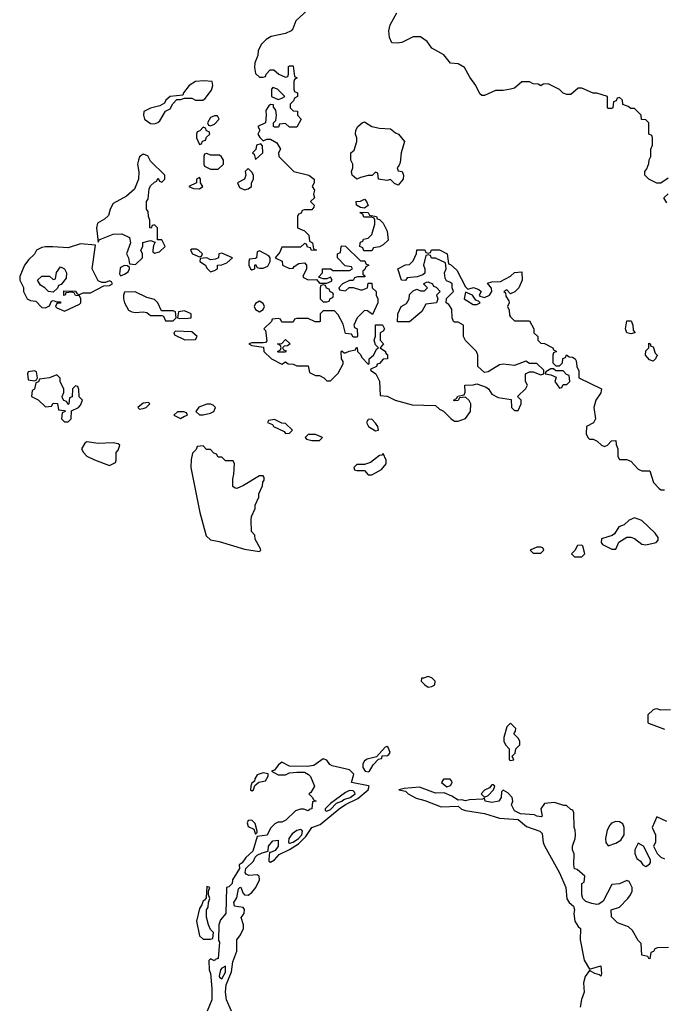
# Model space of a CAD drawing. Header units: inches. Extents: x 2601682 to 2755810, y 449311 to 584050.
# Tile 400 of 505: x 2721112 to 2724549, y 521266 to 526520. Entities that reach past the tile are written whole.
import ezdxf

# ---------------------------------------------------------------- set-up
doc = ezdxf.new("R2010")
doc.units = ezdxf.units.IN
doc.header["$MEASUREMENT"] = 0
doc.layers.add('C7522', color=7, linetype='Continuous')

msp = doc.modelspace()

# ---------------------------------------------------------------- linework, layer by layer
at = {"layer": 'C7522', "color": 2, "elevation": 2}
for points in [[(2722647.7, 526572.3), (2722584.9, 526515.1), (2722568.1, 526471.9), (2722558.8, 526461.2), (2722530, 526446), (2722452, 526430), (2722425.5, 526414.5), (2722401, 526390), (2722384.4, 526355.6), (2722382, 526330), (2722366.4, 526290), (2722364.9, 526264.9), (2722370, 526234), (2722390, 526214), (2722410, 526214), (2722422, 526218), (2722426, 526230), (2722447.3, 526252.7), (2722467.3, 526252.7), (2722494, 526230), (2722530, 526214), (2722542, 526218), (2722546, 526230), (2722546, 526270), (2722550, 526274), (2722570, 526274), (2722578, 526218), (2722592, 526210), (2722578, 526202), (2722574, 526190), (2722574, 526150), (2722578, 526138), (2722594, 526130), (2722594, 526110), (2722578, 526102), (2722572.7, 526087.3), (2722554, 526070), (2722554, 526050), (2722570, 526034), (2722592.7, 526032.7), (2722594, 526010), (2722612, 525990), (2722590, 525946), (2722550, 525946), (2722530, 525966), (2722498, 525962), (2722492.7, 525947.3), (2722470, 525946), (2722466, 525950), (2722466, 525970), (2722478, 525982), (2722482, 526010), (2722478, 526038), (2722466, 526054), (2722466, 526066), (2722450, 526068), (2722439.6, 526060.4), (2722424.5, 526035.5), (2722426.8, 526010), (2722422, 525970), (2722382, 525950), (2722392, 525930), (2722382, 525910), (2722391.6, 525891.6), (2722410, 525874), (2722430, 525882), (2722450, 525882), (2722483.6, 525863.6), (2722502, 525830), (2722492, 525810), (2722494, 525790), (2722574, 525710), (2722654, 525690), (2722682, 525670), (2722682, 525650), (2722671.3, 525630), (2722684.7, 525610), (2722678, 525590), (2722684.7, 525570), (2722662, 525550), (2722682, 525530), (2722679.6, 525520.4), (2722670, 525506), (2722630, 525506), (2722618, 525502), (2722612, 525488), (2722598, 525482), (2722594, 525470), (2722594, 525410), (2722630, 525394), (2722654, 525370), (2722658, 525338), (2722674, 525330), (2722678, 525298), (2722694, 525290), (2722668.4, 525288.4), (2722662, 525302), (2722647.3, 525307.3), (2722642, 525322), (2722630, 525326), (2722610, 525306), (2722510, 525306), (2722499.8, 525280.2), (2722474, 525250), (2722511.1, 525231.1), (2722514, 525210), (2722550, 525192), (2722570, 525194), (2722576.4, 525203.6), (2722600.4, 525219.6), (2722630, 525222), (2722642, 525210), (2722642, 525190), (2722622, 525150), (2722624.7, 525144.7), (2722650, 525132), (2722694, 525134), (2722710, 525114), (2722750, 525114), (2722775.3, 525124.7), (2722778, 525130), (2722770, 525146), (2722750, 525138), (2722730, 525138), (2722706, 525146), (2722726, 525170), (2722726, 525190), (2722771.3, 525191.3), (2722782, 525182), (2722870, 525182), (2722886, 525190), (2722882, 525202), (2722847.3, 525207.3), (2722806, 525250), (2722806, 525270), (2722822, 525278), (2722826, 525310), (2722830, 525314), (2722850, 525312), (2722930, 525234), (2722952.7, 525232.7), (2722958, 525218), (2722974, 525210), (2722958, 525202), (2722952.7, 525187.3), (2722942, 525178), (2722942, 525162), (2722952.7, 525152.7), (2722952.7, 525147.3), (2722912.7, 525147.3), (2722898, 525142), (2722890, 525128), (2722870, 525128), (2722834, 525110), (2722814, 525090), (2722818, 525078), (2722850, 525074), (2722868, 525092), (2722890, 525092), (2722930, 525078), (2722940.4, 525079.6), (2722966, 525090), (2722970, 525114), (2722990, 525114), (2722992, 525090), (2723012, 525070), (2723012, 525050), (2723022, 525030), (2723022, 525010), (2722992.7, 524947.3), (2722967.3, 524967.3), (2722950, 524968), (2722912, 524930), (2722894, 524890), (2722898, 524878), (2722912, 524870), (2722914, 524830), (2722910, 524826), (2722890, 524826), (2722882, 524842), (2722850, 524846), (2722836.4, 524896.4), (2722810, 524946), (2722790, 524966), (2722730, 524966), (2722714, 524950), (2722714, 524910), (2722710, 524908), (2722688.4, 524908.4), (2722650, 524926), (2722590, 524926), (2722578, 524922), (2722570, 524906), (2722510, 524906), (2722502, 524922), (2722490, 524926), (2722458, 524922), (2722454, 524910), (2722414, 524870), (2722422, 524862), (2722430, 524806), (2722422, 524798), (2722410, 524795.3), (2722350, 524795.3), (2722334, 524790), (2722350, 524782), (2722412.7, 524772.7), (2722414, 524750), (2722454, 524710), (2722510, 524682), (2722530, 524694), (2722543.6, 524683.6), (2722570, 524682), (2722590, 524674), (2722650, 524674), (2722658, 524638), (2722690, 524622), (2722710, 524622), (2722734, 524610), (2722750, 524594), (2722770, 524594), (2722810, 524634), (2722836.4, 524683.6), (2722836.4, 524696.4), (2722828, 524710), (2722826, 524750), (2722830, 524754), (2722842, 524742), (2722850, 524742), (2722868.4, 524751.6), (2722902, 524758), (2722906, 524770), (2722911.6, 524771.6), (2722914, 524750), (2722930, 524734), (2722936.9, 524716.9), (2722970, 524682), (2722975.3, 524684.7), (2722975.3, 524710), (2722998, 524730), (2723016.4, 524763.6), (2723026, 524770), (2723010, 524786), (2723002, 524810), (2723008.9, 524831.1), (2723008.7, 524891.3), (2723047.3, 524892.7), (2723058, 524870), (2723050, 524858), (2723034, 524850), (2723034, 524810), (2723051.3, 524790), (2723034, 524770), (2723062, 524750), (2723062, 524742), (2723074, 524730), (2723074, 524710), (2723050, 524708.7), (2723030, 524686), (2723018, 524682), (2723014, 524670), (2722984.7, 524655.3), (2722982, 524650), (2723011.1, 524631.1), (2723030.7, 524590.7), (2723034, 524514), (2723071.1, 524511.1), (2723114, 524490), (2723205.4, 524465.4), (2723330, 524462), (2723350, 524442), (2723371.3, 524431.3), (2723412, 524390), (2723430, 524378), (2723450, 524378), (2723490, 524392), (2723515.3, 524430), (2723518, 524470), (2723508.4, 524488.4), (2723490, 524506), (2723458, 524502), (2723450, 524488), (2723430, 524486), (2723426, 524490), (2723442, 524498), (2723448.4, 524511.6), (2723482, 524518), (2723487.3, 524532.7), (2723486, 524570), (2723530, 524572), (2723550, 524578), (2723599.8, 524559.8), (2723612, 524550), (2723630, 524522), (2723663.6, 524503.6), (2723732.7, 524492.7), (2723734, 524450), (2723750, 524434), (2723770, 524434), (2723786, 524470), (2723786, 524490), (2723766, 524510), (2723810, 524552), (2723819, 524570), (2723809, 524590), (2723808.7, 524630), (2723830, 524641), (2723850, 524641), (2723890, 524624.7), (2723906, 524630), (2723906, 524650), (2723870, 524686), (2723830, 524686), (2723810, 524698), (2723750, 524675.3), (2723690, 524682), (2723670, 524678), (2723610, 524642), (2723590, 524638), (2723555.3, 524670), (2723555.3, 524730), (2723548, 524750), (2723490, 524808), (2723478, 524830), (2723478, 524890), (2723450, 524906), (2723430, 524906), (2723426, 524910), (2723418, 524930), (2723416.4, 524976.4), (2723400.4, 525000.4), (2723386, 525010), (2723387.3, 525032.7), (2723426, 525070), (2723418, 525090), (2723418, 525110), (2723410, 525118), (2723387.3, 525127.3), (2723380.4, 525140.4), (2723378, 525170), (2723386, 525190), (2723382, 525222), (2723330, 525248), (2723308.4, 525248.4), (2723302, 525262), (2723290, 525266), (2723278, 525262), (2723264.7, 525210), (2723272, 525190), (2723272, 525168), (2723262, 525158), (2723231.6, 525148.4), (2723178, 525142), (2723170, 525128.7), (2723148, 525130), (2723128, 525190), (2723168.4, 525211.6), (2723190, 525214), (2723210, 525234), (2723227.3, 525272.7), (2723230, 525292), (2723271.6, 525291.6), (2723278, 525278), (2723290, 525274), (2723302, 525278), (2723308.4, 525291.6), (2723350, 525292), (2723392, 525270), (2723398, 525218), (2723410, 525214), (2723443.6, 525183.6), (2723490, 525094), (2723502, 525082), (2723532, 525092), (2723559.8, 525079.8), (2723572, 525070), (2723562, 525050), (2723564.7, 525044.7), (2723590, 525038), (2723618, 525050), (2723628.7, 525070), (2723628, 525088), (2723606, 525114), (2723630, 525122), (2723676.4, 525123.6), (2723730, 525152), (2723750, 525172), (2723790, 525174), (2723792, 525130), (2723774, 525090), (2723752.7, 525067.3), (2723730, 525058), (2723710, 525078), (2723694, 525070), (2723702, 525062), (2723704.7, 525044.7), (2723719.6, 525019.6), (2723722, 525010), (2723714, 524990), (2723722, 524970), (2723723.6, 524943.6), (2723730, 524934), (2723750, 524914), (2723830, 524914), (2723854, 524870), (2723854, 524850), (2723874, 524830), (2723874, 524810), (2723890, 524794), (2723910, 524792), (2723954, 524770), (2723958, 524758), (2723974, 524750), (2723958, 524742), (2723954, 524730), (2723954, 524690), (2723970, 524674), (2723990, 524674), (2724006, 524690), (2724007.3, 524712.7), (2724022, 524718), (2724028.4, 524731.6), (2724042, 524722), (2724059.6, 524719.6), (2724074, 524710), (2724079.6, 524699.6), (2724082, 524670), (2724092.7, 524647.3), (2724094, 524610), (2724214, 524550), (2724211.6, 524528.4), (2724184.7, 524490), (2724174, 524450), (2724182, 524390), (2724171.1, 524368.9), (2724134, 524350), (2724132, 524310), (2724142, 524290), (2724150, 524282), (2724170, 524282), (2724191.6, 524271.6), (2724214, 524250), (2724230, 524242), (2724246, 524250), (2724267.3, 524272.7), (2724290, 524274), (2724292.7, 524252.7), (2724302, 524230), (2724302, 524190), (2724310, 524174), (2724347.3, 524172.7), (2724370, 524164.7), (2724410, 524122), (2724430, 524112), (2724472.7, 524112.7), (2724492, 524050), (2724519.6, 524019.6), (2724530, 524012), (2724550, 524012)], [(2724570, 525674), (2724530, 525648.7), (2724510, 525648), (2724466, 525670), (2724446, 525690), (2724446, 525710), (2724456.4, 525723.6), (2724467.3, 525752.7), (2724468.4, 525771.6), (2724478, 525790), (2724478, 525830), (2724486, 525850), (2724486, 525890), (2724482, 525902), (2724466, 525910), (2724466, 525970), (2724450, 525986), (2724427.3, 525987.3), (2724426, 526010), (2724390, 526046), (2724370, 526046), (2724356.4, 526056.4), (2724327.3, 526067.3), (2724326, 526090), (2724310, 526106), (2724298, 526102), (2724292.7, 526087.3), (2724278, 526082), (2724274, 526050), (2724270, 526046), (2724250, 526046), (2724246, 526050), (2724246, 526110), (2724190, 526128), (2724170, 526128), (2724110, 526155.3), (2724090, 526155.3), (2724050, 526122), (2724030, 526122), (2724009.1, 526129.1), (2723990, 526148), (2723930, 526178), (2723903.6, 526176.4), (2723890, 526168), (2723876.4, 526176.4), (2723850, 526178), (2723830, 526188), (2723810, 526188.7), (2723790, 526188), (2723750, 526155.3), (2723730, 526148.7), (2723690, 526142), (2723650, 526142), (2723590, 526115.3), (2723576.4, 526116.4), (2723564.7, 526124.7), (2723544, 526170), (2723512.9, 526212.9), (2723484.7, 526264.7), (2723450, 526284), (2723409.1, 526289.1), (2723372.9, 526332.9), (2723309.2, 526369.2), (2723284.7, 526404.7), (2723250, 526428.7), (2723210, 526428), (2723150, 526399), (2723125.4, 526394.6), (2723096.4, 526396.4), (2723084.7, 526424.7), (2723080.2, 526460.2), (2723086.8, 526493.2), (2723123.3, 526556.7)], [(2724563.1, 525543.1), (2724546, 525570), (2724569.1, 525590.9)], [(2724582, 522838), (2724530, 522835.3), (2724510, 522842), (2724499.6, 522840.4), (2724490, 522838), (2724462, 522810), (2724462, 522770), (2724465.4, 522765.4), (2724550, 522734)], [(2722242, 521230), (2722214.3, 521290), (2722209.8, 521330), (2722213.3, 521370), (2722240.7, 521439.3), (2722247.7, 521492.3), (2722269.1, 521550), (2722269.4, 521610), (2722290, 521636.3), (2722304.7, 521670), (2722304.7, 521690), (2722292.7, 521730), (2722309.3, 521750), (2722311.5, 521771.5), (2722302.7, 521782.7), (2722258, 521790), (2722254, 521810), (2722270, 521834), (2722278, 521882), (2722286, 521890), (2722290.5, 521890.5), (2722301.4, 521861.4), (2722310.7, 521850.7), (2722330, 521847.7), (2722350, 521863), (2722371.5, 521888.5), (2722390.9, 521930), (2722389.6, 521949.6), (2722377.6, 521957.6), (2722333.6, 521953.6), (2722320.2, 521960.2), (2722314, 521970), (2722318, 521990), (2722359, 522030), (2722368.4, 522051.6), (2722379, 522061), (2722405.2, 522074.8), (2722436.4, 522083.6), (2722439, 522110), (2722462, 522138), (2722490, 522142), (2722490.3, 522109.7), (2722473.4, 522086.6), (2722450, 522075.3), (2722443.6, 522076.4), (2722439.8, 522039.8), (2722441, 522030), (2722450, 522024.9), (2722470, 522037.1), (2722494.9, 522065.1), (2722550, 522091.9), (2722597.8, 522122.2), (2722638.2, 522161.8), (2722669.8, 522210.2), (2722714.2, 522225.8), (2722814.7, 522310), (2722850, 522332.9), (2722915.2, 522364.8), (2722969.4, 522410), (2722975.3, 522430), (2722972.3, 522432.3), (2722882, 522450), (2722893.6, 522493.6), (2722870, 522518), (2722778.6, 522538.6), (2722766.3, 522546.3), (2722750, 522568.7), (2722730, 522576), (2722679.8, 522540.2), (2722644.5, 522535.5), (2722550, 522536), (2722510, 522558), (2722490, 522542), (2722470, 522515.3), (2722454, 522510), (2722490, 522491.3), (2722530, 522491.3), (2722550, 522502), (2722590, 522504.7), (2722630, 522504.7), (2722652, 522492), (2722662, 522482), (2722684.7, 522430), (2722663.6, 522396.4), (2722654, 522390), (2722674, 522370), (2722678, 522358), (2722692, 522350), (2722674, 522346), (2722670, 522309.3), (2722654.8, 522305.2), (2722650, 522298), (2722627.3, 522307.3), (2722610, 522308), (2722582, 522298), (2722531.3, 522248.7), (2722510, 522238), (2722490, 522238), (2722471.6, 522228.4), (2722450, 522206), (2722431.6, 522168.4), (2722378, 522162), (2722356, 522084), (2722318, 522050), (2722299.1, 522020.9), (2722282, 522010), (2722284.7, 521990), (2722247.3, 521930), (2722244.7, 521910), (2722226.8, 521893.2), (2722214, 521890), (2722212, 521750), (2722183.6, 521716.4), (2722174, 521690), (2722172.7, 521607.3), (2722176.9, 521596.9), (2722170.5, 521510.5), (2722154.4, 521505.6), (2722150, 521498), (2722130, 521508), (2722121, 521499), (2722122.4, 521450), (2722128.7, 521430), (2722136.4, 521350), (2722137.3, 521290), (2722110.8, 521230)], [(2724570.9, 521569.1), (2724512.7, 521567.3), (2724498, 521562), (2724492, 521548), (2724478, 521542), (2724471.6, 521508.4), (2724466, 521510), (2724462, 521522), (2724428.9, 521528.9), (2724426, 521590), (2724410, 521606), (2724380.4, 521660.4), (2724359, 521679), (2724300.2, 521700.2), (2724267.3, 521732.7), (2724266, 521770), (2724310, 521784.7), (2724355.3, 521830), (2724369, 521850), (2724378, 521870), (2724378, 521890), (2724362, 521922), (2724350, 521926), (2724311.1, 521908.9), (2724270, 521906), (2724223.6, 521816.4), (2724199.6, 521800.4), (2724190, 521798), (2724163.1, 521803.1), (2724130, 521815.3), (2724115.3, 521830), (2724109.5, 521850.5), (2724108.7, 521910), (2724122, 521918), (2724126, 521950), (2724085.2, 521985.2), (2724070, 521989.3), (2724066, 522010), (2724068.4, 522068.4), (2724059, 522090), (2724059, 522110), (2724074, 522150), (2724075.3, 522170), (2724074.6, 522194.6), (2724068, 522210), (2724067.3, 522287.3), (2724062, 522302), (2724050, 522306), (2724027.3, 522327.3), (2724012.7, 522327.3), (2723963.1, 522343.1), (2723910, 522338), (2723891.3, 522310), (2723898, 522270), (2723894, 522266), (2723870.4, 522269.6), (2723857.1, 522277.1), (2723782, 522282), (2723750, 522299.3), (2723735.1, 522330), (2723742, 522350), (2723738, 522370), (2723714.6, 522394.6), (2723690, 522408), (2723681, 522399), (2723678.8, 522370), (2723666.8, 522350), (2723630, 522342.7), (2723594, 522350), (2723590, 522366), (2723579.8, 522360.2), (2723510, 522358), (2723490, 522351.6), (2723470, 522356.9), (2723450, 522354.5), (2723417, 522377), (2723375.1, 522395.1), (2723330, 522392), (2723244.2, 522424.2), (2723162, 522418), (2723134, 522410), (2723170, 522402.8), (2723182.8, 522390), (2723225.3, 522365.3), (2723273.1, 522353.1), (2723360, 522320), (2723450, 522323.1), (2723468, 522308), (2723490, 522300.7), (2723590, 522283.8), (2723670, 522259.3), (2723770, 522252), (2723814.5, 522214.5), (2723885.5, 522190), (2723897.2, 522177.2), (2723903.6, 522130), (2723911.2, 522111.2), (2723990, 521968), (2724024.9, 521890), (2724029.3, 521829.3), (2724041.3, 521810), (2724065.3, 521790), (2724070.4, 521770.3), (2724067.1, 521750), (2724072.8, 521710), (2724090, 521680.4), (2724101.6, 521670), (2724100.3, 521610), (2724121.1, 521501.1), (2724150, 521454), (2724210, 521472), (2724214.9, 521430), (2724210, 521415.3), (2724203.2, 521423.2), (2724179, 521430), (2724150, 521446.6), (2724126.4, 521413.6), (2724119.1, 521380.9), (2724121.7, 521330), (2724107.8, 521292.2), (2724100.9, 521250)], [(2724562, 522242), (2724510, 522266), (2724484.7, 522210), (2724502, 522170), (2724502, 522130), (2724492, 522110), (2724511.6, 522071.6), (2724531.6, 522051.6), (2724550, 522042)]]:
    msp.add_lwpolyline(points, dxfattribs=at)
at = {"layer": 'C7522', "color": 2}
for points, elevation in [([(2722094.7, 526194.7), (2722050, 526189.7), (2722016.4, 526170), (2721986, 526130), (2721982, 526118), (2721914, 526110), (2721892, 526090), (2721884.7, 526075.3), (2721859.8, 526060.2), (2721810, 526048.7), (2721774, 526030), (2721771.3, 526010), (2721778, 525990), (2721810, 525966), (2721830, 525964.7), (2721848.9, 525971.1), (2721859, 525981), (2721888.7, 526031.3), (2721914.6, 526045.4), (2721928.7, 526071.3), (2721950, 526094), (2721970, 526094), (2721990, 526102), (2722030, 526102), (2722050, 526091.3), (2722088.4, 526091.6), (2722100.4, 526099.6), (2722135.1, 526144.9), (2722142, 526170), (2722138, 526190)], 2), ([(2722462, 526158), (2722454, 526150), (2722454, 526110), (2722490, 526094), (2722510, 526102), (2722526, 526110), (2722486, 526150)], 2), ([(2722150, 526008), (2722130, 525998), (2722114, 525970), (2722118, 525958), (2722130, 525954), (2722150, 525962), (2722175.3, 525990), (2722167.3, 526007.3)], 2), ([(2723130, 525638), (2723110, 525646), (2723090, 525668), (2723070, 525662), (2723026, 525670), (2723022, 525702), (2723010, 525706), (2722992, 525688), (2722970, 525689), (2722930, 525679), (2722910, 525669.2), (2722884, 525690), (2722881.2, 525710), (2722888.7, 525730), (2722888.7, 525750), (2722878, 525770), (2722878, 525810), (2722895.5, 525824.5), (2722909.3, 525870), (2722909.2, 525889.2), (2722902, 525910), (2722904, 525930), (2722915.3, 525950), (2722938, 525970), (2722950, 525974.8), (2722990, 525950.8), (2723030, 525940.7), (2723090, 525938), (2723116, 525916), (2723131.3, 525910), (2723164.7, 525870), (2723146, 525810), (2723141, 525759), (2723136, 525744), (2723124.7, 525730), (2723130, 525714), (2723150.9, 525710.9), (2723158, 525690), (2723156, 525670)], 2), ([(2722090, 525946), (2722072.7, 525927.3), (2722058, 525922), (2722054, 525910), (2722054, 525890), (2722070, 525854), (2722082, 525858), (2722087.3, 525872.7), (2722102, 525878), (2722107.3, 525892.7), (2722126, 525910), (2722122, 525922), (2722107.3, 525927.3), (2722102, 525942)], 2), ([(2722398, 525858), (2722374, 525850), (2722371.6, 525828.4), (2722354, 525810), (2722362, 525802), (2722370, 525774), (2722408, 525810), (2722407.3, 525847.3)], 2), ([(2721770, 525802), (2721750, 525788), (2721744.9, 525770), (2721740.7, 525750), (2721747.9, 525707.9), (2721746, 525670), (2721724.4, 525615.6), (2721680.9, 525579.1), (2721610, 525539.3), (2721594.8, 525510), (2721585.2, 525474.8), (2721564.9, 525455.1), (2721526.2, 525433.8), (2721520.7, 525410), (2721530, 525334), (2721535.3, 525344.7), (2721548.4, 525351.6), (2721610, 525376), (2721656.9, 525376.9), (2721698, 525358), (2721702, 525330), (2721681, 525270), (2721692, 525250), (2721698, 525218), (2721730, 525214), (2721766, 525250), (2721766, 525270), (2721758, 525290), (2721768, 525310), (2721768.7, 525331.3), (2721810, 525342), (2721834, 525334), (2721824.7, 525315.3), (2721822, 525290), (2721822, 525282), (2721830, 525274), (2721858, 525282), (2721888, 525310), (2721870, 525346), (2721846, 525346), (2721846, 525410), (2721830, 525426), (2721818, 525422), (2721812.7, 525407.3), (2721806, 525410), (2721806, 525450), (2721798, 525470), (2721796.4, 525496.4), (2721788, 525510), (2721788, 525550), (2721796.4, 525563.6), (2721803.1, 525616.9), (2721810, 525634), (2721830, 525654), (2721842, 525658), (2721850, 525674), (2721858, 525658), (2721870, 525654), (2721886, 525670), (2721886, 525690), (2721810, 525766), (2721794.6, 525794.6)], 2), ([(2722110, 525806), (2722098, 525802), (2722094, 525790), (2722094, 525750), (2722098, 525738), (2722130, 525722), (2722170, 525722), (2722198, 525750), (2722198, 525770), (2722188.4, 525788.4), (2722178, 525798), (2722130, 525798)], 2), ([(2722330, 525726), (2722314, 525710), (2722318, 525690), (2722311.3, 525668.7), (2722274, 525650), (2722284.7, 525624.7), (2722310, 525612), (2722330, 525618), (2722348, 525630), (2722348, 525650), (2722358, 525670), (2722358, 525690), (2722350, 525706)], 2), ([(2722070, 525678), (2722054, 525670), (2722054, 525650), (2722014, 525630), (2722039.6, 525619.6), (2722070, 525618), (2722088, 525630), (2722075.3, 525650), (2722075.3, 525670)], 2), ([(2722950, 525515.3), (2722930, 525518), (2722908, 525530), (2722906, 525550), (2722930, 525552), (2722950, 525562), (2722962, 525550), (2722970, 525528)], 2), ([(2722990, 525286), (2722947.3, 525287.3), (2722942, 525302), (2722926, 525310), (2722927.3, 525327.3), (2722930, 525334), (2722942, 525338), (2722946, 525350), (2722970, 525354), (2722990, 525374), (2723006, 525430), (2723006, 525450), (2723002, 525462), (2722990, 525466), (2722947.3, 525467.3), (2722942, 525482), (2722928, 525490), (2722930, 525494), (2722970, 525492), (2722978, 525478), (2723014, 525470), (2723018, 525458), (2723030, 525454), (2723050, 525434), (2723071.6, 525391.6), (2723076, 525344), (2723050, 525318), (2723030, 525308), (2722998, 525302)], 2), ([(2721435.3, 525324.7), (2721370, 525302), (2721288.9, 525308.9), (2721250, 525309), (2721230, 525304), (2721201, 525290), (2721190.9, 525269.1), (2721159.8, 525240.2), (2721138, 525210), (2721112, 525150), (2721112, 525130), (2721131.6, 525091.6), (2721132, 525070), (2721151.6, 525031.6), (2721170, 525022), (2721198, 525018), (2721230, 524984.7), (2721250, 524982), (2721270, 524994), (2721282, 525018), (2721290, 525022), (2721310, 525014), (2721330, 525014), (2721330, 525008), (2721310, 525006), (2721302, 524990), (2721310, 524982), (2721350, 524964.7), (2721430, 525002), (2721438, 525010), (2721438, 525030), (2721430, 525046), (2721410, 525048), (2721402, 525062), (2721390, 525066), (2721358, 525062), (2721354, 525050), (2721348, 525048), (2721347.3, 525072.7), (2721410, 525072), (2721418, 525058), (2721430, 525054), (2721450, 525062), (2721490, 525062), (2721560.4, 525099.6), (2721590, 525102), (2721606, 525110), (2721602, 525122), (2721590, 525126), (2721570, 525118), (2721550, 525118), (2721530, 525126), (2721498, 525190), (2721516.4, 525316.4)], 2), ([(2722055.3, 525295.3), (2722030, 525295.3), (2722022, 525290), (2722034, 525270), (2722070, 525254), (2722082, 525258), (2722086, 525270), (2722066, 525290)], 2), ([(2722390, 525286), (2722378, 525282), (2722374, 525250), (2722370, 525246), (2722338, 525242), (2722334, 525230), (2722334, 525210), (2722342, 525190), (2722350, 525184.7), (2722366, 525190), (2722366, 525210), (2722370, 525214), (2722378, 525198), (2722390, 525194), (2722410, 525194), (2722434.6, 525205.4), (2722448, 525230), (2722448, 525250), (2722440.4, 525260.4)], 2), ([(2722190, 525275.3), (2722174, 525270), (2722171.3, 525248.7), (2722156.9, 525243.1), (2722130, 525239), (2722110, 525248.7), (2722074, 525246), (2722072, 525230), (2722102, 525210), (2722110, 525194), (2722130, 525174), (2722150, 525182), (2722166, 525190), (2722166, 525210), (2722190, 525212), (2722216.4, 525223.6), (2722246, 525250)], 2), ([(2721290, 525066), (2721266, 525070), (2721246, 525090), (2721223.1, 525103.1), (2721206, 525130), (2721230, 525152), (2721270, 525152), (2721290, 525134), (2721302, 525138), (2721308.4, 525171.6), (2721330, 525202), (2721351.1, 525191.1), (2721362, 525170), (2721359.6, 525140.4), (2721332.7, 525107.3), (2721318, 525102), (2721312.7, 525087.3)], 2), ([(2721670, 525208), (2721650, 525198), (2721647.5, 525192.5), (2721644.7, 525164.7), (2721650, 525154), (2721670, 525162), (2721690, 525174), (2721698, 525190), (2721698, 525198), (2721687.3, 525207.3)], 2), ([(2723127.3, 524907.3), (2723128.9, 524951.1), (2723146, 524990), (2723174.6, 525005.4), (2723188, 525030), (2723190, 525054), (2723210, 525074), (2723230, 525082), (2723250, 525074), (2723270, 525074), (2723286, 525090), (2723266, 525110), (2723280.4, 525119.6), (2723290, 525122), (2723314, 525110), (2723318, 525098), (2723332.7, 525092.7), (2723354, 525070), (2723334, 525050), (2723342, 525030), (2723334, 525010), (2723278, 525002), (2723256.9, 524963.1), (2723190, 524908)], 2), ([(2721728.4, 525068.4), (2721670, 525066), (2721664.7, 525050), (2721666, 525030), (2721671.3, 525010), (2721692, 524970), (2721710, 524961), (2721730, 524958), (2721770, 524961), (2721790, 524958), (2721810, 524942), (2721870, 524942), (2721878, 524938), (2721890, 524914), (2721930, 524914), (2721946, 524930), (2721942, 524962), (2721930, 524966), (2721867.3, 524967.3), (2721848, 525010), (2721830, 525028), (2721790, 525038)], 2), ([(2722730, 525106), (2722718, 525102), (2722714, 525090), (2722714, 525030), (2722730, 525014), (2722750, 525014), (2722762, 525018), (2722767.3, 525032.7), (2722782, 525038), (2722786, 525050), (2722782, 525062), (2722767.3, 525067.3), (2722762, 525082), (2722747.3, 525087.3), (2722742, 525102)], 2), ([(2723490, 525066), (2723482, 525030), (2723530, 525001), (2723550, 525001), (2723568, 525010), (2723559, 525019), (2723544, 525024), (2723526, 525050)], 2), ([(2722390, 525018), (2722370, 525006), (2722362, 524990), (2722370, 524974), (2722390, 524962), (2722410, 524974), (2722418, 524990), (2722410, 525006)], 2), ([(2721990, 524966), (2721958, 524962), (2721954, 524930), (2721966, 524926), (2722010, 524926.8), (2722026, 524930), (2722026, 524950)], 2), ([(2724370, 524844), (2724349, 524850), (2724342, 524870), (2724350, 524914), (2724372.7, 524912.7), (2724382, 524890), (2724383.6, 524863.6), (2724394, 524850), (2724390, 524848.7)], 2), ([(2721942, 524858), (2721934, 524850), (2721938, 524838), (2721992.7, 524812.7), (2722050, 524814), (2722058, 524830), (2722030, 524855.3)], 2), ([(2722490, 524746), (2722486, 524750), (2722502, 524758), (2722506, 524770), (2722502, 524782), (2722486, 524790), (2722510, 524792), (2722530, 524814), (2722554, 524790), (2722539.6, 524780.4), (2722522, 524778), (2722514, 524770), (2722518, 524758), (2722532.7, 524752.7), (2722530, 524746)], 2), ([(2724490, 524698), (2724470, 524706), (2724448.7, 524730), (2724450, 524754), (2724466, 524770), (2724466, 524794), (2724474, 524790), (2724478, 524778), (2724490, 524774), (2724501, 524741), (2724511.3, 524730), (2724502, 524710)], 2), ([(2721190, 524646), (2721158, 524642), (2721154, 524630), (2721158, 524598), (2721190, 524594), (2721202, 524598), (2721206, 524610), (2721202, 524642)], 2), ([(2723958, 524658), (2723943.6, 524656.4), (2723918, 524642), (2723914, 524630), (2723944.7, 524624.7), (2723972.7, 524612.7), (2723966, 524590), (2723990, 524554), (2724002, 524558), (2724010, 524574), (2724030, 524574), (2724046, 524590), (2724042, 524622), (2724027.3, 524627.3), (2724010, 524646), (2723970, 524646)], 2), ([(2721310, 524626), (2721271.6, 524608.4), (2721218, 524602), (2721212.7, 524587.3), (2721198, 524582), (2721191.6, 524548.4), (2721178, 524542), (2721174, 524510), (2721210, 524492), (2721250, 524454), (2721282, 524458), (2721290, 524474), (2721312.7, 524472.7), (2721318, 524438), (2721350, 524434), (2721354, 524430), (2721338, 524422), (2721334, 524390), (2721350, 524374), (2721370, 524374), (2721386, 524390), (2721387.3, 524432.7), (2721426, 524450), (2721436.4, 524463.6), (2721446, 524490), (2721428.4, 524508.4), (2721427.3, 524547.3), (2721422, 524562), (2721410, 524566), (2721394, 524550), (2721391.6, 524508.4), (2721378, 524502), (2721374, 524470), (2721370, 524466), (2721362, 524482), (2721347.3, 524487.3), (2721340.4, 524500.4), (2721338, 524510), (2721348, 524530), (2721348, 524550), (2721328.4, 524588.4), (2721327.3, 524607.3)], 2), ([(2721798, 524478), (2721770, 524474), (2721742, 524450), (2721750, 524442), (2721770, 524444.7), (2721786, 524450), (2721806, 524470)], 2), ([(2722110, 524469), (2722067.1, 524452.9), (2722052, 524430), (2722071.6, 524411.6), (2722090, 524411.3), (2722130, 524421), (2722148, 524430), (2722155.3, 524450), (2722143.1, 524463.1), (2722128.9, 524468.9)], 2), ([(2721987.3, 524427.3), (2721952.7, 524427.3), (2721934, 524410), (2721970, 524392), (2721990, 524404.7), (2722006, 524410), (2722002, 524422)], 2), ([(2722470, 524386), (2722438, 524382), (2722434, 524370), (2722459.8, 524359.8), (2722464.7, 524350), (2722522, 524322), (2722530, 524312), (2722550, 524314), (2722566, 524330), (2722530, 524366), (2722510, 524368)], 2), ([(2722990, 524388), (2722970, 524386), (2722962, 524370), (2722972, 524350), (2723010, 524326.8), (2723026, 524330), (2723022, 524350), (2723010, 524368)], 2), ([(2722690, 524306), (2722650, 524306), (2722634, 524290), (2722642, 524282), (2722670, 524274), (2722710, 524274), (2722726, 524290)], 2), ([(2721470, 524268), (2721459.6, 524260.4), (2721442, 524230), (2721451.3, 524210), (2721470, 524191.3), (2721510, 524171.3), (2721590, 524142), (2721622, 524158), (2721626, 524170), (2721626, 524210), (2721636.4, 524223.6), (2721646, 524250), (2721636.4, 524256.4), (2721610, 524262), (2721530, 524259.3)], 2), ([(2722090, 524246), (2722058, 524242), (2722052.7, 524227.3), (2722032.7, 524207.3), (2722026, 524174), (2722024.9, 524130), (2722072.4, 523890), (2722106.4, 523766.4), (2722130, 523744.9), (2722175.8, 523735.8), (2722310, 523694.8), (2722390, 523682), (2722398, 523690), (2722396.4, 523696.4), (2722368.4, 523748.4), (2722366, 523770), (2722348.4, 523788.4), (2722346, 523850), (2722348, 523870), (2722367.3, 523912.7), (2722368, 523930), (2722387.3, 523972.7), (2722388, 523990), (2722407.3, 524032.7), (2722408, 524052), (2722416.4, 524063.6), (2722416.4, 524076.4), (2722410, 524086), (2722390, 524086), (2722305.4, 524034.6), (2722270, 524018), (2722260.4, 524020.4), (2722248.7, 524030), (2722248.7, 524070), (2722254.6, 524094.6), (2722258, 524150), (2722250, 524166), (2722210, 524166), (2722190, 524186), (2722170, 524186), (2722162, 524202), (2722147.3, 524207.3), (2722130, 524226), (2722107.3, 524227.3)], 2), ([(2723050, 524206), (2723043.6, 524196.4), (2723030, 524194), (2722982, 524158), (2722950, 524146), (2722910, 524146), (2722894, 524130), (2722898, 524118), (2722910, 524114), (2722950, 524114), (2722970, 524092), (2722990, 524092), (2723010, 524102), (2723040.4, 524119.6), (2723066, 524150), (2723066, 524170)], 2), ([(2724390, 523862), (2724362, 523850), (2724335.3, 523824.7), (2724306, 523814), (2724283.6, 523776.4), (2724272, 523768), (2724214, 523750), (2724212, 523730), (2724219.6, 523719.6), (2724270, 523694), (2724290, 523694), (2724307.3, 523732.7), (2724350, 523758), (2724370, 523758), (2724390, 523751.3), (2724430, 523722), (2724450, 523718), (2724506, 523730), (2724516.4, 523743.6), (2724516.4, 523756.4), (2724500.4, 523780.4), (2724430, 523848)], 2), ([(2723890, 523706), (2723870, 523706), (2723834, 523690), (2723850, 523674), (2723890, 523674), (2723906, 523690), (2723902, 523702)], 2), ([(2724110, 523715.3), (2724086, 523714), (2724072.7, 523687.3), (2724054, 523670), (2724070, 523654), (2724110, 523654), (2724126, 523670), (2724115.3, 523710)], 2), ([(2723290, 523015.3), (2723266, 523006), (2723254, 523006), (2723252, 522990), (2723272, 522970), (2723290, 522958), (2723310, 522962), (2723326, 522970), (2723328, 522990), (2723310, 523008)], 2), ([(2723730, 522766), (2723710, 522746), (2723694, 522690), (2723694, 522670), (2723702, 522650), (2723722, 522630), (2723722, 522570), (2723730, 522566.8), (2723746, 522570), (2723738, 522590), (2723754, 522606), (2723758, 522630), (2723778, 522650), (2723778, 522670), (2723770, 522686), (2723746, 522710), (2723756.4, 522723.6), (2723758, 522738)], 2), ([(2723070, 522642), (2723061, 522639), (2723014, 522586), (2722965.4, 522574.6), (2722950, 522566), (2722942, 522550), (2722942, 522530), (2722954, 522510), (2722970, 522506), (2722978, 522510), (2722996.4, 522543.6), (2723026, 522574), (2723042, 522578), (2723046, 522594), (2723070, 522592), (2723080.4, 522599.6), (2723088, 522610), (2723077.2, 522637.2)], 2), ([(2722410, 522502), (2722378, 522490), (2722366, 522470), (2722363.6, 522456.4), (2722350, 522446), (2722344.7, 522430), (2722342, 522410), (2722350, 522404.7), (2722358, 522410), (2722366, 522434), (2722388, 522452), (2722422, 522458), (2722436.4, 522483.6), (2722436.4, 522496.4)], 2), ([(2723407.3, 522467.3), (2723372.7, 522467.3), (2723362, 522450), (2723390, 522426), (2723410, 522434), (2723418, 522450), (2723416.4, 522456.4)], 2), ([(2722870, 522406.4), (2722850, 522395.5), (2722770, 522337.4), (2722740.3, 522310), (2722740.3, 522300.3), (2722750, 522297.1), (2722770, 522305.6), (2722801, 522339), (2722829.4, 522350), (2722840.6, 522359.4), (2722873.5, 522370), (2722900.4, 522390), (2722897.5, 522397.5), (2722890, 522406)], 6), ([(2723630, 522438), (2723618, 522422), (2723590, 522408), (2723572, 522390), (2723590, 522372), (2723610, 522381), (2723638, 522410), (2723646, 522430), (2723636.4, 522436.4)], 2), ([(2722350, 522248), (2722330, 522246), (2722325.4, 522234.6), (2722330, 522214), (2722359.8, 522199.8), (2722370, 522174), (2722378, 522182), (2722378, 522190), (2722368, 522230)], 2), ([(2724290, 522241.2), (2724267.9, 522232.1), (2724258, 522222), (2724245.2, 522194.8), (2724236, 522150), (2724238, 522130), (2724250, 522112), (2724290, 522126), (2724317.5, 522142.5), (2724335.3, 522170), (2724335.3, 522210), (2724328.9, 522228.9), (2724310, 522239)], 2), ([(2722610, 522198.8), (2722590, 522192.8), (2722564, 522176), (2722547.8, 522150), (2722545.5, 522130), (2722550, 522126.7), (2722570, 522131.2), (2722598.5, 522150), (2722615.7, 522170), (2722619.8, 522190), (2722616.1, 522196.1)], 6), ([(2724410, 522126), (2724391.3, 522090), (2724391.3, 522070), (2724403.5, 522043.5), (2724422, 522030), (2724434, 522010), (2724450, 522002), (2724470, 522014), (2724476.4, 522023.6), (2724476.4, 522036.4), (2724438, 522110)], 2), ([(2722110, 521894), (2722105.4, 521834.6), (2722098, 521822), (2722090, 521818), (2722084, 521796), (2722070, 521778), (2722054, 521710), (2722070, 521632), (2722090, 521614), (2722130, 521614), (2722142, 521618), (2722146, 521650), (2722130, 521666), (2722118, 521690), (2722108.4, 521731.6), (2722108, 521770), (2722116.4, 521783.6), (2722118, 521810), (2722126, 521830), (2722118, 521850), (2722118, 521870), (2722126, 521890)], 2), ([(2722210, 521469), (2722190, 521459.7), (2722182.3, 521450), (2722175.9, 521415.9), (2722177.3, 521410), (2722190, 521402.4), (2722210, 521437.3)], 6)]:
    msp.add_lwpolyline(points, close=True, dxfattribs=dict(at, elevation=elevation))

doc.saveas('drawing.dxf')
